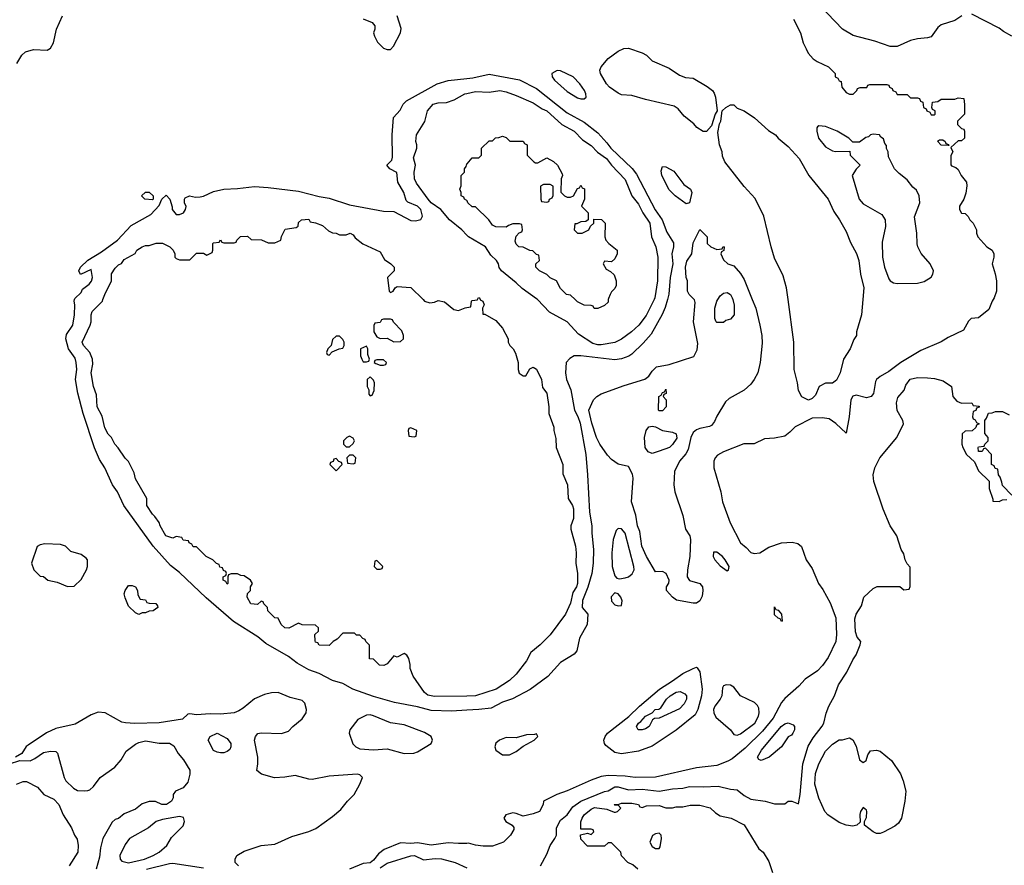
# Model space of a CAD drawing. Header units: inches. Extents: x 1793402 to 1900366, y 320852 to 470679.
# Tile 515 of 604: x 1877369 to 1883161, y 396673 to 401646. Entities that reach past the tile are written whole.
import ezdxf

# ---------------------------------------------------------------- set-up
doc = ezdxf.new("R2010")
doc.units = ezdxf.units.IN
doc.header["$MEASUREMENT"] = 0
for name, color, linetype in [('B8379', 7, 'Continuous'), ('B8389', 7, 'Continuous'), ('B8470', 7, 'Continuous'), ('B8480', 7, 'Continuous')]:
    doc.layers.add(name, color=color, linetype=linetype)

msp = doc.modelspace()

# ---------------------------------------------------------------- linework, layer by layer
at = {"layer": 'B8379', "color": 4}
for points, elevation in [([(1880000, 397585.3), (1879910, 397579.8), (1879790, 397584), (1879710, 397604.8), (1879574, 397630), (1879450, 397665.7), (1879328.7, 397710), (1879270, 397742.7), (1879210, 397760.7), (1879130, 397800.7), (1879070, 397822), (1879001.3, 397861.3), (1878950, 397900.7), (1878817.4, 397977.4), (1878770, 398017), (1878626.2, 398106.2), (1878466.5, 398246.5), (1878310, 398394.5), (1878256.6, 398436.6), (1878154.5, 398550), (1877981.6, 398790), (1877943.7, 398870), (1877916, 398910), (1877869.3, 399010), (1877839.1, 399059.1), (1877810, 399129), (1877742, 399330), (1877711.5, 399450), (1877697.6, 399530), (1877705.1, 399590), (1877702, 399630), (1877695.1, 399655.1), (1877657.2, 399710), (1877641.2, 399770), (1877644.8, 399795.2), (1877681.2, 399850), (1877692.3, 399910), (1877693.2, 399970), (1877689, 399990), (1877692.1, 400000)], 236), ([(1880000, 397668.6), (1879810, 397665.2), (1879770, 397674), (1879750, 397688.7), (1879684.7, 397784.7), (1879666, 397830), (1879666, 397854), (1879658, 397890), (1879646, 397910), (1879630, 397918), (1879590, 397898), (1879570, 397906), (1879530, 397858), (1879511.1, 397848.9), (1879486, 397850), (1879450, 397886), (1879427.3, 397887.3), (1879427.3, 397967.3), (1879406, 397990), (1879402, 398002), (1879387.3, 398007.3), (1879370, 398026), (1879350, 398026), (1879338, 398038), (1879270, 398038), (1879236.9, 398003.1), (1879214, 397990), (1879190, 397966), (1879130, 397968), (1879122, 397982), (1879110, 397986), (1879107.3, 397992.7), (1879106, 398030), (1879126, 398050), (1879126, 398070), (1879110, 398086), (1879030, 398088), (1879010, 398098), (1878951.6, 398068.4), (1878929.1, 398069.1), (1878908, 398090), (1878890, 398126), (1878870, 398128), (1878828.9, 398168.9), (1878826, 398190), (1878806, 398210), (1878802, 398222), (1878790, 398226), (1878767.3, 398207.3), (1878728, 398210), (1878708, 398250), (1878708.4, 398271.6), (1878726, 398290), (1878726, 398310), (1878738, 398330), (1878726, 398350), (1878690, 398375.3), (1878670, 398378), (1878650, 398388), (1878612.7, 398387.3), (1878598, 398382), (1878594, 398370), (1878594, 398330), (1878590, 398326), (1878582, 398342), (1878566, 398350), (1878566, 398370), (1878582, 398378), (1878586, 398390), (1878582, 398402), (1878567.3, 398407.3), (1878562, 398422), (1878547.3, 398427.3), (1878542, 398442), (1878527.3, 398447.3), (1878506, 398470), (1878466, 398490), (1878410, 398546), (1878390, 398546), (1878382, 398562), (1878366, 398570), (1878362, 398582), (1878330, 398586), (1878322, 398602), (1878290, 398606), (1878270, 398598), (1878228.7, 398610), (1878195.3, 398670), (1878189.2, 398689.2), (1878164.7, 398724.7), (1878150, 398738), (1878118, 398790), (1878118, 398830), (1878050, 398946), (1878042, 398982), (1878008.9, 399048.9), (1877990, 399068), (1877949.3, 399129.3), (1877928.7, 399150), (1877908.9, 399188.9), (1877890, 399208), (1877870, 399246), (1877854.6, 399314.6), (1877824, 399370), (1877820.4, 399440.4), (1877804, 399490), (1877789.4, 399569.4), (1877800.2, 399619.8), (1877797.2, 399650), (1877782.7, 399690), (1877744.5, 399730), (1877736.2, 399750), (1877783.7, 399850), (1877789.4, 399870), (1877789.6, 399910), (1877796, 399930), (1877855.3, 399990), (1877858.8, 400000)], 232), ([(1879741.7, 400000), (1879750.9, 399990.9), (1879781, 399981), (1879810, 399986), (1879830, 399994.8), (1879867.1, 399987.1), (1879922, 399942), (1879950, 399936), (1879990, 399952), (1880000, 399953.9)], 232), ([(1878656, 396670), (1878636, 396690), (1878636, 396710), (1878646.8, 396730), (1878690, 396757.2), (1878790, 396789.2), (1878870, 396797.2), (1878970, 396842), (1879070, 396872.3), (1879110.8, 396890), (1879210, 396959.3), (1879259, 397001), (1879297.3, 397050), (1879337.3, 397090), (1879370.8, 397150), (1879384.7, 397190), (1879370, 397204.7), (1879354, 397210), (1879190, 397197.6), (1879090, 397178), (1879070, 397179.1), (1878990, 397202), (1878929.3, 397190.7), (1878867.5, 397187.5), (1878792, 397210), (1878764.7, 397230), (1878770.8, 397270), (1878770.8, 397310), (1878750.8, 397410), (1878756, 397430), (1878770, 397448.7), (1878790, 397452.7), (1878910, 397449), (1878950, 397462), (1878976, 397490), (1879030, 397534), (1879054.8, 397570), (1879056, 397590), (1879047.1, 397627.1), (1879030, 397642.8), (1878960.9, 397660.9), (1878890.4, 397690.4), (1878850, 397688.4), (1878810, 397677.6), (1878750, 397652.4), (1878683.3, 397596.7), (1878658.9, 397581.1), (1878630, 397570.4), (1878550, 397561.3), (1878490, 397564.4), (1878410, 397559.1), (1878370, 397564.7), (1878358, 397562), (1878327.3, 397532.7), (1878189.5, 397510.5), (1878046.6, 397506.6), (1877990.8, 397510.8), (1877970, 397516), (1877872, 397570), (1877830, 397574), (1877790, 397557.3), (1877696.1, 397503.9), (1877582.7, 397477.3), (1877527.7, 397452.3), (1877419.3, 397380.7), (1877408.2, 397371.8), (1877381.6, 397330), (1877345.1, 397310)], 236), ([(1877310, 397270.8), (1877370, 397290.1), (1877431.6, 397288.4), (1877458.7, 397301.3), (1877510, 397337.3), (1877550, 397344.7), (1877582, 397342), (1877592, 397332), (1877630.8, 397190), (1877641, 397170), (1877686.6, 397126.6), (1877710, 397113.4), (1877750, 397110.6), (1877770, 397114), (1877782, 397118), (1877803.2, 397136.8), (1877842, 397190), (1877929.4, 397250.6), (1877966.8, 397293.2), (1877995.5, 397344.5), (1878050, 397386), (1878070, 397396), (1878110, 397406), (1878190, 397390.8), (1878250, 397390.8), (1878275.2, 397375.2), (1878301, 397330), (1878333.7, 397293.7), (1878370, 397232), (1878370.8, 397210), (1878358, 397162), (1878330.9, 397129.1), (1878284.7, 397110), (1878272, 397090), (1878272, 397070), (1878262, 397050), (1878232, 397030), (1878206, 397030), (1878168.4, 397048.4), (1878130, 397048.7), (1878090, 397035.3), (1878050, 397004), (1877983.6, 396976.4), (1877950, 396948.7), (1877930, 396942), (1877913.7, 396926.3), (1877858.8, 396830), (1877843.8, 396776.2), (1877838.8, 396721.2), (1877819.1, 396650)], 232), ([(1877350, 397151), (1877390, 397166), (1877410, 397166.8), (1877473.7, 397133.7), (1877511.3, 397090), (1877570, 397062.8), (1877598.8, 397030), (1877624.7, 396970), (1877674.4, 396894.4), (1877690.9, 396850.9), (1877706.4, 396826.4), (1877714, 396790), (1877710.7, 396750), (1877661, 396670)], 228), ([(1880000, 396802.4), (1879950, 396800.7), (1879890, 396805.5), (1879790, 396792.4), (1879710, 396806), (1879670, 396800.7), (1879610, 396806), (1879513.6, 396766.4), (1879479.5, 396740.5), (1879450, 396702.8), (1879430, 396686.8), (1879390, 396684.7), (1879310, 396650.6)], 236), ([(1879490, 396658.4), (1879530, 396686), (1879670, 396728.2), (1879692, 396730), (1879745.2, 396705.2), (1879812.8, 396712.8), (1879850.4, 396710.4), (1879930.4, 396690.4), (1880000, 396658.1)], 232), ([(1878115.3, 396650), (1878250, 396683), (1878270, 396685.5), (1878450, 396659.3)], 232)]:
    msp.add_lwpolyline(points, dxfattribs=dict(at, elevation=elevation))
for points, elevation in [([(1879550, 399886), (1879510, 399886), (1879498, 399882), (1879490, 399866), (1879458, 399862), (1879452.7, 399847.3), (1879452, 399810), (1879470, 399782), (1879490, 399772), (1879530, 399774), (1879570, 399752), (1879610, 399754), (1879626, 399770), (1879626, 399790), (1879616.4, 399816.4), (1879567.3, 399867.3), (1879562, 399882)], 232), ([(1879250, 399786), (1879230, 399786), (1879210, 399766), (1879202, 399730), (1879182, 399710), (1879174, 399690), (1879178, 399678), (1879190, 399674), (1879207.3, 399692.7), (1879220.4, 399699.6), (1879248.4, 399711.6), (1879270, 399714), (1879278, 399730), (1879278, 399750), (1879270, 399766)], 232), ([(1879410, 399726), (1879374, 399710), (1879374, 399670), (1879382, 399650), (1879390, 399634), (1879410, 399634), (1879422, 399638), (1879426, 399650), (1879416.4, 399676.4), (1879418, 399710)], 232), ([(1879510, 399646), (1879470, 399646), (1879458, 399642), (1879454, 399630), (1879463.6, 399623.6), (1879490, 399614), (1879510, 399614), (1879522, 399618), (1879526, 399630)], 232), ([(1879430, 399546), (1879414, 399530), (1879414, 399490), (1879422, 399470), (1879423.6, 399443.6), (1879430, 399434), (1879442, 399438), (1879454, 399466), (1879455.3, 399510), (1879450, 399526)], 232), ([(1879670, 399246), (1879658, 399242), (1879654, 399230), (1879658, 399198), (1879690, 399194), (1879702, 399198), (1879706, 399230)], 232), ([(1879310, 399198), (1879294, 399190), (1879274, 399170), (1879274, 399150), (1879290, 399134), (1879310, 399134), (1879330, 399154), (1879338, 399170), (1879330, 399186)], 232), ([(1879230, 399066), (1879218, 399062), (1879212.7, 399047.3), (1879198, 399042), (1879194, 399030), (1879230, 398994), (1879266, 399030), (1879262, 399042), (1879247.3, 399047.3)], 232), ([(1879330, 399086), (1879310, 399086), (1879294, 399070), (1879298, 399038), (1879330, 399034), (1879342, 399038), (1879346, 399070)], 232), ([(1877516.9, 398563.1), (1877490, 398558), (1877471.6, 398548.4), (1877438, 398450), (1877451.6, 398411.6), (1877490, 398374), (1877510, 398372), (1877534, 398350), (1877590, 398338), (1877650, 398312), (1877690, 398314), (1877730, 398354), (1877762, 398410), (1877768, 398430), (1877768, 398470), (1877760.4, 398480.4), (1877730, 398502), (1877670, 398518), (1877638, 398550), (1877610, 398559)], 244), ([(1879470, 398466), (1879458, 398462), (1879454, 398430), (1879470, 398414), (1879490, 398414), (1879502, 398418), (1879506, 398430)], 232), ([(1878070, 398148.7), (1878050, 398158), (1878010, 398198), (1877990, 398246), (1877984, 398270), (1877989, 398290), (1878010, 398318), (1878030, 398318), (1878051.1, 398311.1), (1878062, 398290), (1878063.6, 398263.6), (1878078, 398238), (1878110, 398234), (1878118, 398218), (1878130, 398214), (1878170, 398212), (1878179.6, 398199.6), (1878182, 398190), (1878154, 398170), (1878130, 398168), (1878110, 398158), (1878090, 398158)], 236), ([(1879430, 397557.6), (1879410, 397557), (1879358.8, 397530), (1879310.6, 397470), (1879307.3, 397450), (1879328.4, 397388.4), (1879346, 397370), (1879370, 397358), (1879450, 397351.7), (1879530, 397357.4), (1879630, 397330.4), (1879687.7, 397332.3), (1879710, 397340.4), (1879788.7, 397390), (1879798, 397410), (1879788.7, 397430), (1879750, 397454.5), (1879630, 397498.7), (1879550, 397511.6), (1879450, 397551.5)], 244), ([(1878550, 397335.3), (1878530, 397338), (1878510, 397348), (1878478, 397410), (1878490, 397431.3), (1878530, 397451), (1878590, 397418), (1878611, 397390), (1878611, 397370), (1878605.4, 397354.6), (1878590, 397342), (1878570, 397335.3)], 232), ([(1878310, 396959.5), (1878210, 396942), (1878172, 396930), (1878127.1, 396892.9), (1878016, 396830), (1877990, 396795.3), (1877958.8, 396730), (1877961, 396710), (1877970, 396698), (1878010, 396688.4), (1878104, 396710), (1878154, 396730), (1878190, 396750.8), (1878234, 396790), (1878262.5, 396837.5), (1878330, 396906), (1878338, 396930), (1878333.4, 396953.4)], 236)]:
    msp.add_lwpolyline(points, close=True, dxfattribs=dict(at, elevation=elevation))
at = {"layer": 'B8389', "color": 4}
for points, elevation in [([(1881179.4, 400000), (1881166.2, 399953.8), (1881148.3, 399911.7), (1881083.5, 399796.5), (1881036.7, 399743.3), (1880970, 399679.3), (1880952.1, 399667.9), (1880910, 399652.7), (1880870, 399646.6), (1880670, 399669.2), (1880631.1, 399668.9), (1880605.4, 399654.6), (1880584.7, 399630), (1880580.7, 399570), (1880584.9, 399530), (1880610.6, 399470), (1880633.4, 399350), (1880652.8, 399312.8), (1880666.4, 399273.6), (1880699.5, 399090), (1880710.2, 398970.2), (1880720.3, 398750), (1880734.9, 398670), (1880734.3, 398625.7), (1880743.6, 398530), (1880742, 398450), (1880734.2, 398390), (1880711, 398309), (1880679.5, 398230), (1880678.8, 398190), (1880710.6, 398150.6), (1880707.7, 398090), (1880662.8, 398010), (1880646.4, 397933.6), (1880630, 397915.3), (1880550, 397866), (1880476.1, 397783.9), (1880372.5, 397707.5), (1880267.9, 397652.1), (1880210, 397632.7), (1880142, 397598), (1880070, 397589.6), (1880000, 397585.3)], 236), ([(1883095.3, 400000), (1883088.7, 399990), (1883070, 399942), (1883010, 399892), (1882966, 399890), (1882950, 399874), (1882920.4, 399819.6), (1882830, 399778), (1882789.1, 399750.9), (1882670, 399700.7), (1882553.2, 399630), (1882482, 399578), (1882430, 399547.3), (1882410, 399530.8), (1882402.4, 399517.6), (1882392, 399448), (1882378, 399430), (1882350, 399422.8), (1882290, 399438), (1882270, 399431.3), (1882259, 399410), (1882249.2, 399310), (1882230, 399214), (1882170.7, 399270.7), (1882130, 399298), (1882090, 399304.7), (1882030, 399302), (1881930, 399252), (1881900.4, 399219.6), (1881870, 399198), (1881810, 399184.7), (1881750, 399182), (1881690, 399152), (1881628.4, 399151.6), (1881510, 399104), (1881474.2, 399085.8), (1881459.3, 399070), (1881452.7, 399050), (1881452.7, 399010), (1881492.7, 398870), (1881502.7, 398810), (1881547.5, 398687.5), (1881609.2, 398570), (1881642.9, 398542.9), (1881670, 398513.2), (1881690, 398506.6), (1881722, 398510), (1881776.3, 398543.7), (1881850.4, 398569.6), (1881912.7, 398572.7), (1881945.6, 398565.6), (1881969, 398549), (1881995.3, 398470), (1882030, 398418), (1882069, 398330), (1882094.5, 398294.5), (1882136.9, 398216.9), (1882169.6, 398129.6), (1882174.5, 398030), (1882169.5, 397990), (1882125.1, 397894.9), (1882092.4, 397847.6), (1882062.8, 397817.2), (1881990, 397767.7), (1881952.7, 397727.3), (1881870, 397654.8), (1881849.7, 397630.3), (1881800.6, 397539.4), (1881738.5, 397461.5), (1881636.9, 397363.1), (1881560, 397300), (1881534.1, 397285.9), (1881470, 397260.3), (1881350, 397246.4), (1881110, 397192.2), (1880990, 397188.9), (1880930, 397197.7), (1880830, 397201.1), (1880790, 397195.3), (1880730, 397174), (1880588.7, 397111.3), (1880529.3, 397090), (1880449.5, 397050.5), (1880448, 397030), (1880426, 396990), (1880390, 396976), (1880330, 396962), (1880290, 396978), (1880270, 396981), (1880228, 396970), (1880218, 396950), (1880228, 396930), (1880266, 396910), (1880276.4, 396896.4), (1880276.4, 396883.6), (1880255.3, 396850), (1880215.3, 396810), (1880150, 396786), (1880094.6, 396785.4), (1880050, 396791), (1880010, 396802.8), (1880000, 396802.4)], 236), ([(1880077.3, 400000), (1880078, 399998), (1880094, 399990), (1880102, 399970), (1880092, 399950), (1880094, 399914), (1880106, 399914), (1880170, 399878), (1880210, 399832), (1880242, 399770), (1880242, 399750), (1880252, 399730), (1880272, 399710), (1880285.4, 399685.4), (1880302, 399630), (1880302, 399590), (1880306.8, 399566.8), (1880330, 399552), (1880347.3, 399552.7), (1880370, 399594), (1880390, 399602), (1880410, 399591.3), (1880438, 399530), (1880443.6, 399483.6), (1880470.6, 399450.6), (1880482, 399370), (1880482, 399330), (1880510.9, 399250.9), (1880511.3, 399230), (1880523.6, 399183.6), (1880524.7, 399130), (1880564.7, 399030), (1880563.6, 398976.4), (1880591, 398910), (1880596, 398830), (1880621, 398790), (1880626, 398770), (1880626.4, 398713.6), (1880612, 398670), (1880612, 398650), (1880638.8, 398550), (1880642.8, 398510), (1880641, 398450), (1880651, 398390), (1880650.9, 398330.9), (1880644.7, 398310), (1880623, 398277), (1880610, 398215.3), (1880579.1, 398150), (1880490, 398029.2), (1880430.4, 397969.6), (1880375.9, 397924.1), (1880350, 397875.3), (1880290, 397797.2), (1880250, 397759.3), (1880171, 397710), (1880050, 397669.5), (1880000, 397668.6)], 232), ([(1880000, 399953.9), (1880022, 399958), (1880026, 399990), (1880030, 399994), (1880062, 399998), (1880062.9, 400000)], 232), ([(1881100.5, 400000), (1881053.9, 399906.1), (1881010.4, 399850), (1880967.7, 399810), (1880910, 399767.6), (1880870, 399747.3), (1880790, 399734), (1880770, 399734), (1880741.4, 399741.5), (1880657.1, 399797.1), (1880590, 399869.6), (1880486.5, 399926.5), (1880414.4, 400000)], 232), ([(1880831.7, 400000), (1880830, 399986), (1880810, 399966), (1880770, 399948), (1880748.4, 399948.4), (1880742, 399962), (1880730, 399966), (1880690, 399968), (1880650, 399988), (1880637.4, 400000)], 228), ([(1881678.5, 400000), (1881698.9, 399950), (1881723.1, 399850), (1881733.8, 399790), (1881736.5, 399743.5), (1881725.7, 399630), (1881710.3, 399570), (1881690, 399529.4), (1881670, 399502), (1881630, 399467.3), (1881542, 399418), (1881520.7, 399399.3), (1881470, 399314), (1881457, 399283), (1881439.5, 399260.5), (1881426.7, 399253.3), (1881370, 399243), (1881350, 399235.1), (1881330, 399219.5), (1881317.4, 399190), (1881302.3, 399117.7), (1881287.6, 399092.4), (1881250.3, 399049.7), (1881221.6, 398990), (1881217.1, 398910), (1881223.8, 398870), (1881270, 398731.3), (1881284.9, 398650), (1881310.7, 398610), (1881315.5, 398590), (1881310.3, 398490), (1881297.4, 398410), (1881296.4, 398370), (1881308.9, 398348.9), (1881370.2, 398330.2), (1881386, 398310), (1881388.2, 398290), (1881383, 398257), (1881370, 398229), (1881350, 398214), (1881330, 398214), (1881232.9, 398232.9), (1881209.4, 398249.4), (1881173.2, 398290), (1881173.2, 398310), (1881186.8, 398333.2), (1881189.5, 398350), (1881171.5, 398390), (1881150, 398400.9), (1881110, 398399), (1881056.2, 398490), (1881028.3, 398550), (1881016.3, 398636.3), (1881004.2, 398670), (1880992.9, 398732.9), (1880968.3, 398810), (1880977, 398950), (1880973.4, 398973.4), (1880950, 399019), (1880890, 399032.7), (1880850, 399059.3), (1880825.9, 399085.9), (1880782, 399150), (1880762, 399190), (1880733.8, 399273.8), (1880717, 399350), (1880743.7, 399410), (1880763.7, 399430), (1880790, 399446.4), (1880924.6, 399495.4), (1881047, 399533), (1881069.7, 399550.3), (1881090, 399578.8), (1881116, 399604), (1881190, 399618.4), (1881335.3, 399664.7), (1881354.6, 399705.4), (1881358, 399742), (1881332.4, 399870), (1881342.7, 399982.7), (1881338, 399998), (1881336.1, 400000)], 236), ([(1881563.5, 400000), (1881571.6, 399968.4), (1881572, 399910), (1881550, 399886), (1881523.6, 399876.4), (1881510, 399866), (1881470, 399866), (1881466, 399870), (1881458, 399890), (1881459, 399950), (1881469.2, 399990), (1881475.7, 400000)], 232), ([(1882329.2, 400000), (1882321, 399910), (1882291, 399810), (1882291, 399790), (1882275.3, 399764.7), (1882254, 399710), (1882216, 399650), (1882194.8, 399570), (1882173, 399527), (1882150, 399509.2), (1882110, 399508.7), (1882071.3, 399488.7), (1882050, 399438), (1882030, 399418), (1882010, 399408), (1881970, 399428), (1881950, 399466), (1881945.2, 399510), (1881924.5, 399590), (1881923.6, 399750), (1881890, 400000)], 236), ([(1880433.2, 396670), (1880470, 396738), (1880489, 396790), (1880517.6, 396830), (1880526.6, 396850), (1880526.8, 396893.2), (1880550, 396938.8), (1880589.6, 396970.4), (1880622.8, 397017.2), (1880669.7, 397050.3), (1880810, 397106.8), (1880830, 397111), (1880870, 397134), (1880890, 397134), (1880950, 397118), (1881030, 397120.5), (1881130, 397108.7), (1881210, 397122.4), (1881270, 397126.7), (1881310, 397136.4), (1881390, 397134.4), (1881478.5, 397138.5), (1881550, 397121), (1881590, 397118), (1881630, 397082.8), (1881670, 397062.8), (1881754, 397050), (1881810, 397034), (1881870, 397034), (1881890, 397051.3), (1881911.1, 397051.1), (1881950, 397034), (1881960.9, 397090), (1881976.2, 397270), (1882007, 397373), (1882036.2, 397423.8), (1882090, 397491.3), (1882099.3, 397510), (1882112.9, 397567.1), (1882128.7, 397610), (1882162, 397670), (1882185.6, 397734.4), (1882235.3, 397810), (1882270, 397882), (1882290, 397912), (1882314, 397970), (1882318, 397990), (1882294.6, 398014.6), (1882285.6, 398045.6), (1882282, 398122), (1882289.2, 398150), (1882320.2, 398199.8), (1882335.3, 398250), (1882390, 398302), (1882412.7, 398312.7), (1882547.3, 398312.7), (1882570, 398294), (1882602, 398298), (1882607.3, 398312.7), (1882607.3, 398427.3), (1882590, 398446), (1882578, 398470), (1882570, 398506), (1882555.3, 398530), (1882529, 398610), (1882489.4, 398669.4), (1882447.5, 398767.5), (1882393.2, 398930), (1882389.3, 398970), (1882399, 399010), (1882429, 399070), (1882529, 399190), (1882569, 399270), (1882564, 399290), (1882530, 399348), (1882526.3, 399393.7), (1882534.6, 399425.4), (1882572.3, 399467.7), (1882582.5, 399497.5), (1882607.2, 399532.8), (1882650, 399542.8), (1882710, 399541), (1882750, 399536), (1882802, 399522), (1882851.3, 399490), (1882858, 399430), (1882882, 399402), (1882910, 399392), (1882970, 399394), (1882978, 399378), (1883012.7, 399372.7), (1883012.7, 399367.3), (1882998, 399362), (1882992.7, 399347.3), (1882978, 399342), (1882974, 399310), (1882978, 399298), (1882990, 399294), (1882998, 399278), (1883014, 399270), (1882998, 399262), (1882992.7, 399247.3), (1882971.6, 399228.4), (1882930, 399226), (1882914, 399210), (1882912, 399150), (1882918, 399130), (1882938, 399090), (1882985.4, 399045.4), (1883010, 398994), (1883072.7, 398932.7), (1883072, 398890), (1883094, 398826), (1883094, 398814), (1883130, 398812), (1883150, 398822), (1883176.4, 398823.6)], 232), ([(1883206, 398850), (1883150, 398906), (1883147.3, 398927.3), (1883136.4, 398956.4), (1883126, 398970), (1883122, 399002), (1883107.3, 399007.3), (1883102, 399022), (1883086, 399030), (1883086, 399090), (1883050, 399126), (1883038, 399122), (1883030, 399106), (1883010, 399106), (1883008, 399130), (1883010, 399134), (1883042, 399138), (1883046, 399150), (1883066, 399170), (1883066, 399190), (1883047.3, 399212.7), (1883046, 399290), (1883056.4, 399303.6), (1883067.3, 399332.7), (1883090, 399334), (1883110, 399342), (1883150, 399342), (1883190, 399322)], 232), ([(1881006, 396650), (1880976.4, 396676.4), (1880946, 396690), (1880908.4, 396728.4), (1880906, 396750), (1880850, 396806), (1880830, 396806), (1880810, 396786), (1880710, 396786), (1880670, 396826), (1880668.4, 396851.6), (1880710, 396862), (1880730, 396854), (1880746, 396870), (1880742, 396882), (1880730, 396886), (1880670, 396886), (1880669.1, 396929.1), (1880677.2, 396950), (1880689.3, 396970), (1880730, 397004), (1880750, 397012.7), (1880823.6, 397003.6), (1880865.4, 396985.4), (1880874.6, 396985.4), (1880886, 396990), (1880906, 397010), (1880890, 397026), (1880870, 397026), (1880866, 397030), (1880889.2, 397030.8), (1880910, 397038), (1880970, 397038), (1881010, 397031.3), (1881018, 397018), (1881030, 397014), (1881056.4, 397023.6), (1881130, 397024.7), (1881170, 397011.3), (1881210, 397011.3), (1881230, 397018), (1881270, 397018), (1881313.6, 397026.4), (1881370, 397026.8), (1881430, 397010.8), (1881461.4, 396981.4), (1881490, 396964.7), (1881554, 396950), (1881630, 396911.3), (1881718, 396770), (1881742, 396750), (1881775.3, 396695.3), (1881798, 396630)], 228)]:
    msp.add_lwpolyline(points, dxfattribs=dict(at, elevation=elevation))
for points, elevation in [([(1881130, 399346), (1881126, 399350), (1881129, 399430), (1881142, 399438), (1881150, 399454), (1881162, 399458), (1881170, 399474), (1881171.6, 399448.4), (1881158, 399442), (1881154, 399430), (1881171.6, 399411.6), (1881172, 399370), (1881150, 399346)], 232), ([(1881090, 399095.3), (1881065.2, 399105.2), (1881049.4, 399129.4), (1881045.2, 399190), (1881054, 399230), (1881070, 399251), (1881090, 399256), (1881110, 399251), (1881150, 399231), (1881210, 399221), (1881231.3, 399210), (1881234, 399186), (1881210, 399148.7), (1881191.3, 399130), (1881130, 399109)], 232), ([(1880890, 398654), (1880877.5, 398642.5), (1880860.3, 398590), (1880853.1, 398510), (1880854, 398430), (1880870, 398374.8), (1880882.3, 398362.3), (1880898, 398358), (1880930, 398363.1), (1880950, 398370.4), (1880972.3, 398387.7), (1880983, 398410), (1880981.7, 398430), (1880930, 398626.6), (1880910, 398652.3)], 244), ([(1881450, 398515.3), (1881448.2, 398490), (1881457.3, 398470), (1881490, 398434.8), (1881530, 398404.7), (1881538, 398410), (1881542, 398430), (1881519.5, 398470), (1881503.7, 398490), (1881470, 398514.5)], 244), ([(1880870, 398276), (1880848.7, 398251.3), (1880850, 398226.8), (1880870, 398205.5), (1880890, 398198.8), (1880910, 398202), (1880912.3, 398227.7), (1880906, 398250), (1880890, 398269.2)], 244), ([(1881850, 398108), (1881842, 398122), (1881830, 398126), (1881810, 398146), (1881810, 398194), (1881818, 398178), (1881830, 398174), (1881851, 398150), (1881854, 398110)], 236), ([(1880910, 397329.6), (1880870, 397337), (1880817, 397377), (1880809, 397390), (1880805.2, 397410), (1880812.3, 397430), (1880826.6, 397450), (1880952.2, 397547.8), (1881014.7, 397610), (1881133.6, 397710), (1881210, 397757.7), (1881270, 397801.7), (1881330, 397831.3), (1881350, 397838), (1881354.4, 397834.4), (1881370.5, 397810.5), (1881384.2, 397710), (1881379.5, 397670), (1881358, 397590), (1881342, 397558), (1881230, 397467.6), (1881090, 397374.5), (1881010, 397344.2)], 236), ([(1881524.9, 397735.1), (1881510, 397729), (1881503.9, 397716.1), (1881499.5, 397670), (1881490.4, 397650), (1881457.3, 397610), (1881450.2, 397590), (1881451.5, 397570), (1881464.5, 397544.5), (1881550.8, 397470), (1881570, 397442), (1881590, 397438.8), (1881610, 397445.5), (1881692.6, 397510), (1881715.1, 397550), (1881719.7, 397570), (1881716.9, 397596.9), (1881710, 397612.7), (1881691.1, 397631.1), (1881609, 397670), (1881570, 397721.2), (1881550, 397733.2)], 244), ([(1881030, 397469.2), (1881008, 397470), (1880998, 397490), (1881009, 397510), (1881022, 397518), (1881050, 397551), (1881089.1, 397570.9), (1881108, 397590), (1881128.7, 397591.3), (1881140.4, 397599.6), (1881174, 397650), (1881195.3, 397670), (1881230, 397690.8), (1881255.3, 397695.3), (1881282, 397682), (1881290.8, 397670), (1881290.8, 397650), (1881277.5, 397622.5), (1881250, 397594), (1881130, 397538), (1881103.6, 397536.4), (1881091.6, 397528.4), (1881072, 397490), (1881050, 397475.3)], 232), ([(1881730, 397289.2), (1881716.4, 397296.4), (1881709.2, 397310), (1881733.2, 397350), (1881849.2, 397490), (1881870, 397506), (1881890, 397510.8), (1881919.1, 397499.1), (1881926, 397490), (1881926, 397470), (1881918, 397450), (1881910, 397438), (1881890, 397428), (1881851, 397370), (1881778, 397310)], 232), ([(1880410, 397446), (1880398, 397442), (1880350, 397441.2), (1880290, 397423.6), (1880230, 397424), (1880190.7, 397410), (1880170, 397391.8), (1880164.4, 397370), (1880170.7, 397350), (1880210, 397323), (1880250, 397322), (1880290, 397343), (1880330, 397374), (1880395.3, 397410), (1880418, 397430)], 244), ([(1882330, 397278), (1882348, 397290), (1882358, 397322), (1882374, 397346), (1882410, 397351.3), (1882430, 397344.7), (1882498, 397290), (1882550, 397212), (1882566, 397170), (1882581, 397110), (1882576, 397050), (1882556, 396950), (1882538, 396922), (1882516.8, 396903.2), (1882450, 396869), (1882430, 396861.2), (1882410, 396861.2), (1882390, 396869.2), (1882338, 396910), (1882338, 396930), (1882350, 396954), (1882352.7, 396990), (1882350, 396998), (1882330, 397014), (1882316, 396990), (1882311.6, 396971.6), (1882312.7, 396927.3), (1882294, 396910), (1882270, 396904), (1882230, 396909.3), (1882190, 396925.2), (1882122, 396970), (1882105.2, 396990), (1882070, 397068), (1882046, 397150), (1882050, 397214), (1882069.3, 397270), (1882110, 397344.7), (1882150, 397386), (1882189.3, 397410.7), (1882210, 397411.3), (1882250, 397422), (1882270, 397412), (1882290, 397374), (1882310, 397294)], 228), ([(1881130, 396862), (1881110, 396859), (1881090.9, 396849.1), (1881076, 396810), (1881090, 396784.7), (1881110, 396771.3), (1881130, 396772), (1881137.2, 396782.8), (1881145.2, 396830), (1881142, 396850)], 228)]:
    msp.add_lwpolyline(points, close=True, dxfattribs=dict(at, elevation=elevation))
at = {"layer": 'B8470', "color": 4}
for points, elevation in [([(1877351.5, 401388.5), (1877382.5, 401437.5), (1877403.2, 401456.8), (1877450, 401471.3), (1877530, 401466.8), (1877550, 401478), (1877568.7, 401510), (1877585.2, 401590), (1877620.9, 401670)], 244), ([(1879390, 401651.3), (1879442, 401630), (1879458, 401610), (1879458, 401590), (1879451.3, 401570), (1879456, 401550), (1879473.7, 401513.7), (1879510, 401478), (1879530, 401471.3), (1879550, 401472), (1879568, 401490), (1879609, 401570), (1879613.6, 401593.6), (1879588.7, 401670)], 244), ([(1877692.1, 400000), (1877694, 400006), (1877730, 400042), (1877738, 400062), (1877777.2, 400090), (1877791.5, 400108.5), (1877798, 400130), (1877790, 400178), (1877727.3, 400147.3), (1877718, 400170), (1877726, 400190), (1877770, 400232), (1877850, 400281), (1877943.7, 400350), (1878024.8, 400435.2), (1878140.2, 400499.8), (1878190, 400554), (1878206, 400590), (1878230, 400614), (1878251.6, 400591.6), (1878266, 400546), (1878266.8, 400530), (1878290, 400500.7), (1878310, 400500.7), (1878332.7, 400510), (1878344, 400530), (1878348, 400548), (1878338, 400570), (1878338, 400590), (1878342, 400598), (1878368.9, 400611.1), (1878402.8, 400602.8), (1878430, 400604), (1878450, 400608), (1878510, 400635.5), (1878570, 400650.6), (1878650, 400653.4), (1878750, 400664.9), (1878830, 400659.3), (1879010, 400637), (1879130, 400606.4), (1879190, 400596.4), (1879310, 400558.4), (1879510, 400521), (1879570, 400518.8), (1879670, 400464.9), (1879696.5, 400463.5), (1879729, 400471), (1879739, 400490), (1879729, 400530), (1879708.7, 400550), (1879652.7, 400572.7), (1879643.2, 400583.2), (1879629.1, 400629.1), (1879593.2, 400690), (1879588, 400748), (1879546, 400770), (1879528, 400790), (1879559, 400821), (1879563.1, 400836.9), (1879560.9, 400970), (1879567.9, 401072.1), (1879606.7, 401113.3), (1879625.1, 401150), (1879643.7, 401170), (1879824, 401270), (1879890, 401288.4), (1880000, 401301.1)], 236), ([(1880000, 400379.4), (1879969.3, 400410), (1879898, 400470), (1879847.3, 400530), (1879790, 400569.5), (1879771.8, 400590), (1879704.2, 400684.2), (1879692, 400710), (1879689.6, 400750), (1879697, 400790), (1879686.6, 400833.4), (1879705.2, 400890), (1879705.2, 400910), (1879699, 400930), (1879704, 400970), (1879752.9, 401047.1), (1879768.7, 401110), (1879802, 401150), (1879830, 401157.3), (1879880.2, 401159.8), (1879924.7, 401175.3), (1879988, 401210), (1880000, 401212.7)], 232), ([(1880000, 400583), (1879986, 400590), (1879982, 400602), (1879966, 400610), (1879966, 400630), (1879958, 400650), (1879966, 400670), (1879966, 400730), (1879986, 400750), (1879986, 400770), (1879996.4, 400783.6), (1880000, 400798)], 228), ([(1877858.8, 400000), (1877869.2, 400030), (1877909.2, 400110), (1877910, 400151.3), (1877930, 400184.7), (1877950, 400204.7), (1877968.4, 400211.6), (1877983.1, 400236.9), (1878048.4, 400271.6), (1878058, 400290), (1878089.3, 400310.7), (1878110, 400318), (1878130, 400318), (1878172.7, 400332.7), (1878210, 400332), (1878252, 400310), (1878272, 400290), (1878282, 400270), (1878282, 400250), (1878290, 400242), (1878310, 400234), (1878370, 400234), (1878410, 400274), (1878450, 400274), (1878470, 400262), (1878502, 400278), (1878506, 400290), (1878506, 400330), (1878510, 400334), (1878542, 400338), (1878550, 400352), (1878558, 400338), (1878570, 400334), (1878630, 400334), (1878642, 400338), (1878646, 400350), (1878668.4, 400371.6), (1878710, 400374), (1878730, 400354), (1878792, 400352), (1878830, 400334), (1878870, 400334), (1878906, 400350), (1878908.4, 400371.6), (1878930, 400414), (1878996.4, 400423.6), (1879007.3, 400432.7), (1879010, 400454), (1879026, 400470), (1879070, 400474), (1879078, 400458), (1879110, 400452), (1879150, 400436), (1879184.7, 400404.7), (1879210, 400392), (1879230, 400391.3), (1879250, 400382), (1879290, 400382), (1879314, 400390), (1879330, 400382), (1879343.5, 400363.5), (1879387.9, 400327.9), (1879490, 400282), (1879515.3, 400235.3), (1879552, 400210), (1879572, 400190), (1879571.3, 400170), (1879532, 400130), (1879542, 400050), (1879550, 400042), (1879566, 400050), (1879578, 400070), (1879590, 400078), (1879670, 400071), (1879741.7, 400000)], 232)]:
    msp.add_lwpolyline(points, dxfattribs=dict(at, elevation=elevation))
at = {"layer": 'B8470', "color": 4, "elevation": 236}
msp.add_lwpolyline([(1878150, 400586), (1878106, 400590), (1878086, 400610), (1878110, 400632), (1878131.6, 400631.6), (1878154, 400610), (1878154, 400590)], close=True, dxfattribs=at)
at = {"layer": 'B8480', "color": 4}
for points, elevation in [([(1882912, 401670), (1882870, 401641.2), (1882790, 401616), (1882770, 401601.2), (1882730, 401545.2), (1882710, 401539.3), (1882650, 401534.5), (1882610, 401524.5), (1882530, 401489.3), (1882489.5, 401489.5), (1882400.2, 401520.2), (1882272.9, 401552.9), (1882208.7, 401590), (1882075.3, 401730)], 232), ([(1883205.2, 401550), (1883156.3, 401576.3), (1883130, 401596.2), (1882970, 401679.5)], 232), ([(1881921.2, 401650), (1881962, 401570), (1881978, 401510), (1881994.6, 401474.6), (1882008, 401450), (1882036.4, 401416.4), (1882060.4, 401400.4), (1882126, 401370), (1882166, 401330), (1882166, 401310), (1882182, 401302), (1882190, 401286), (1882202, 401282), (1882206, 401250), (1882230, 401218), (1882250, 401208.7), (1882271.1, 401208.9), (1882294, 401230), (1882298, 401242), (1882312.7, 401247.3), (1882351.6, 401248.4), (1882358, 401262), (1882370, 401266), (1882470, 401266), (1882482, 401262), (1882486, 401250), (1882502, 401242), (1882506, 401230), (1882522, 401222), (1882530, 401206), (1882590, 401206), (1882610, 401186), (1882650, 401186), (1882662, 401182), (1882667.3, 401167.3), (1882682, 401162), (1882686, 401130), (1882702, 401122), (1882706, 401110), (1882722, 401102), (1882730, 401086), (1882750, 401086), (1882754, 401090), (1882754, 401110), (1882738, 401118), (1882734, 401130), (1882738, 401162), (1882770, 401166), (1882790, 401178), (1882870, 401178), (1882890, 401186), (1882922, 401182), (1882927.3, 401147.3), (1882926, 401090), (1882886, 401050), (1882886, 401030), (1882910, 401006), (1882922, 401002), (1882926, 400990), (1882926, 400950), (1882910, 400934), (1882890, 400934), (1882846, 400894), (1882858, 400870), (1882847.3, 400847.3), (1882847.3, 400792.7), (1882850, 400786), (1882876.4, 400776.4), (1882890, 400766), (1882908, 400730), (1882939, 400690), (1882941.2, 400670), (1882934.6, 400625.4), (1882922, 400590), (1882898, 400550), (1882898, 400530), (1882908.9, 400508.9), (1882930, 400506), (1882948.4, 400488.4), (1882958, 400470), (1882978, 400450), (1882998, 400410), (1882998, 400390), (1883006, 400370), (1883058, 400310), (1883088.7, 400290), (1883099, 400270), (1883099, 400250), (1883088.7, 400210), (1883107.3, 400152.7), (1883115.3, 400110), (1883115.3, 400050), (1883102, 400010), (1883095.3, 400000)], 236), ([(1880000, 401301.1), (1880034.9, 401305.1), (1880130, 401325.5), (1880310, 401291.7), (1880410, 401242.4), (1880590, 401098.4), (1880690, 401044.4), (1880770, 400981.6), (1880822.9, 400922.9), (1880846, 400890), (1880971.6, 400771.6), (1880997.4, 400737.4), (1881107.8, 400527.8), (1881148, 400470), (1881175.9, 400395.9), (1881214.4, 400334.4), (1881216, 400310), (1881205.5, 400270), (1881210.7, 400210), (1881195.5, 400130), (1881188.5, 400031.5), (1881179.4, 400000)], 236), ([(1880000, 401212.7), (1880050, 401224), (1880130, 401220.7), (1880194, 401230), (1880230, 401222.4), (1880290, 401200.7), (1880390, 401157.3), (1880442.6, 401122.6), (1880470.3, 401110.2), (1880557.3, 401030), (1880630.7, 400990), (1880679, 400939), (1880730, 400905.5), (1880767.9, 400867.9), (1880820.5, 400830), (1880850.3, 400790.3), (1880930, 400706), (1880970.4, 400610.4), (1881010, 400561), (1881035.5, 400510), (1881076.4, 400450), (1881086, 400370), (1881110.4, 400310.3), (1881122.4, 400250), (1881120.5, 400110), (1881105.5, 400010), (1881100.5, 400000)], 232), ([(1881890, 400000), (1881880.5, 400070), (1881860.1, 400140.1), (1881810, 400244), (1881789.5, 400310.5), (1881747.3, 400490), (1881694.9, 400594.9), (1881630, 400666), (1881518, 400810), (1881503.1, 400843.1), (1881502, 400870), (1881485.2, 400910), (1881476.5, 400983.5), (1881485.2, 401034.8), (1881493.2, 401050), (1881502, 401110), (1881522, 401130), (1881550, 401146), (1881570, 401144.7), (1881590, 401126), (1881630.5, 401110.5), (1881691.3, 401070), (1881774.4, 400994.4), (1881816, 400970), (1881831, 400950), (1881890, 400901), (1881953.4, 400830), (1882010.6, 400730), (1882124, 400590), (1882157.5, 400517.5), (1882190.7, 400470), (1882230, 400401), (1882256.7, 400336.7), (1882291.9, 400271.9), (1882306, 400230), (1882314.9, 400150), (1882335.5, 400070), (1882329.2, 400000)], 236), ([(1880000, 400798), (1880000.4, 400799.6), (1880030, 400834), (1880070, 400834), (1880086, 400850), (1880086, 400890), (1880130, 400934), (1880150, 400934), (1880168.4, 400951.6), (1880187.3, 400952.7), (1880210, 400962), (1880230, 400954), (1880252.7, 400932.7), (1880331.6, 400931.6), (1880338, 400918), (1880354, 400910), (1880354, 400850), (1880394, 400810), (1880403.6, 400803.6), (1880416.4, 400803.6), (1880470, 400834), (1880510, 400812), (1880532, 400790), (1880559.6, 400739.6), (1880562, 400730), (1880554, 400710), (1880552.7, 400632.7), (1880574, 400610), (1880590, 400602), (1880610, 400602), (1880626, 400610), (1880650, 400654), (1880662, 400658), (1880670, 400674), (1880678, 400658), (1880691.6, 400651.6), (1880692, 400590), (1880674, 400550), (1880714, 400510), (1880714, 400470), (1880699.6, 400460.4), (1880670, 400458), (1880646, 400446), (1880634, 400446), (1880631.3, 400410), (1880650, 400391.3), (1880678, 400390), (1880718, 400410), (1880727.3, 400432.7), (1880746, 400450), (1880747.3, 400472.7), (1880791.6, 400471.6), (1880814, 400450), (1880812, 400370), (1880818, 400350), (1880834.8, 400330), (1880882.8, 400290), (1880884, 400270), (1880870, 400239), (1880850, 400222), (1880810, 400226), (1880802, 400210), (1880819.6, 400179.6), (1880845.4, 400165.4), (1880865.4, 400145.4), (1880878, 400110), (1880876.9, 400083.1), (1880870, 400066), (1880850, 400046), (1880842, 400030), (1880832.7, 400007.3), (1880831.7, 400000)], 228), ([(1880637.4, 400000), (1880610, 400026), (1880586, 400030), (1880550, 400066), (1880526, 400110), (1880490, 400128), (1880470, 400148), (1880426, 400170), (1880406, 400190), (1880406, 400210), (1880426, 400230), (1880422, 400262), (1880410, 400266), (1880387.3, 400287.3), (1880370, 400288), (1880330, 400308), (1880306, 400310), (1880290, 400326), (1880283.1, 400343.1), (1880290, 400374), (1880307.3, 400392.7), (1880322, 400398), (1880326, 400410), (1880322, 400442), (1880310, 400446), (1880270, 400446), (1880243.6, 400436.4), (1880230, 400426), (1880170, 400428), (1880150, 400438), (1880128.4, 400468.4), (1880050, 400546), (1880030, 400546), (1880006, 400570), (1880002, 400582), (1880000, 400583)], 228), ([(1881336.1, 400000), (1881308, 400030), (1881298, 400050), (1881298, 400110), (1881288.7, 400130), (1881285.2, 400190), (1881293.6, 400226.4), (1881322, 400270), (1881330, 400334), (1881370, 400412), (1881414, 400370), (1881414, 400330), (1881434, 400310), (1881470, 400294), (1881502, 400298), (1881507.3, 400312.7), (1881514, 400310), (1881511.6, 400288.4), (1881498, 400282), (1881494, 400270), (1881510, 400234), (1881534, 400210), (1881570, 400198), (1881610, 400154), (1881630, 400118.8), (1881678.5, 400000)], 236), ([(1880414.4, 400000), (1880410, 400004.5), (1880324.9, 400064.9), (1880290, 400099.3), (1880204, 400170), (1880189.5, 400189.5), (1880185.2, 400210), (1880173.2, 400230), (1880141.3, 400261.3), (1880109.6, 400309.6), (1880009.7, 400369.7), (1880000, 400379.4)], 232), ([(1880062.9, 400000), (1880068.4, 400011.6), (1880074, 400010), (1880077.3, 400000)], 232), ([(1881475.7, 400000), (1881490, 400022), (1881510, 400038), (1881530, 400041), (1881550.5, 400030.5), (1881561, 400010), (1881563.5, 400000)], 232)]:
    msp.add_lwpolyline(points, dxfattribs=dict(at, elevation=elevation))
for points, elevation in [([(1881390, 400988.7), (1881352.9, 401012.9), (1881334.8, 401034.8), (1881278.6, 401078.6), (1881242.5, 401122.5), (1881218.7, 401138.7), (1881050, 401177.2), (1880970, 401201.2), (1880910, 401205.2), (1880890, 401214), (1880839, 401250), (1880821.2, 401270), (1880785.2, 401330), (1880781.2, 401350), (1880789.3, 401370), (1880830, 401418), (1880890, 401462), (1880923.1, 401476.9), (1880950, 401478), (1881030, 401451), (1881056.8, 401436.8), (1881090, 401404.7), (1881190, 401361), (1881250, 401321), (1881286.4, 401306.4), (1881330, 401302.8), (1881413.2, 401253.2), (1881444.7, 401230), (1881454.4, 401214.4), (1881462.8, 401190), (1881472, 401110), (1881461, 401090), (1881438, 401022), (1881410, 400988.7)], 236), ([(1880530, 401347.3), (1880498.8, 401330), (1880500.5, 401310), (1880514.9, 401290), (1880590, 401224.2), (1880650, 401186.7), (1880670, 401180.5), (1880690, 401180.7), (1880701.2, 401190), (1880699.5, 401210), (1880691.3, 401230), (1880665.1, 401270), (1880624.2, 401310), (1880550, 401346.3)], 244), ([(1882070, 401022), (1882062.8, 401017.2), (1882058, 401010), (1882057.3, 400990), (1882068.5, 400950), (1882110, 400899.1), (1882150, 400876), (1882168.4, 400871.6), (1882252.7, 400872.7), (1882254, 400850), (1882314, 400790), (1882290, 400768), (1882266, 400730), (1882308, 400590), (1882330, 400564), (1882440.7, 400500.7), (1882461, 400470), (1882462.8, 400430), (1882442, 400338), (1882443.8, 400250), (1882455.5, 400190), (1882482, 400122), (1882490, 400111), (1882510, 400098.8), (1882530, 400094.8), (1882650, 400096), (1882690, 400106.8), (1882730, 400131.3), (1882741.2, 400150), (1882744, 400170), (1882724, 400210), (1882671.5, 400271.5), (1882651.8, 400310), (1882647.9, 400327.9), (1882645.6, 400390), (1882632.5, 400487.5), (1882664, 400570), (1882661.2, 400610), (1882644.1, 400644.1), (1882622.4, 400662.4), (1882590, 400705.2), (1882542, 400742), (1882515.3, 400770), (1882480.4, 400840.4), (1882478, 400870), (1882468.4, 400888.4), (1882467.3, 400907.3), (1882458, 400918), (1882450, 400946), (1882435.3, 400955.3), (1882426, 400970), (1882390, 400974), (1882374, 400970), (1882362, 400958), (1882346.4, 400953.6), (1882310, 400926), (1882270, 400926), (1882246, 400950), (1882178, 400990), (1882110, 401018)], 244), ([(1882830, 400906), (1882790, 400908), (1882768.4, 400931.6), (1882780.4, 400939.6), (1882799.6, 400939.6), (1882814, 400930), (1882818, 400918), (1882832.7, 400912.7), (1882834, 400906)], 236), ([(1881290, 400562.7), (1881225.2, 400610), (1881190, 400645.2), (1881146.6, 400730), (1881142.7, 400757.3), (1881150, 400782), (1881170, 400781), (1881216.1, 400756.1), (1881276.3, 400676.3), (1881316, 400650), (1881322.8, 400630), (1881310, 400568.7)], 236), ([(1880490, 400678), (1880450, 400678), (1880432.7, 400667.3), (1880434, 400590), (1880438, 400578), (1880470, 400574), (1880482, 400578), (1880486, 400590), (1880502, 400598), (1880507.3, 400612.7), (1880507.3, 400667.3)], 228)]:
    msp.add_lwpolyline(points, close=True, dxfattribs=dict(at, elevation=elevation))

doc.saveas('drawing.dxf')
